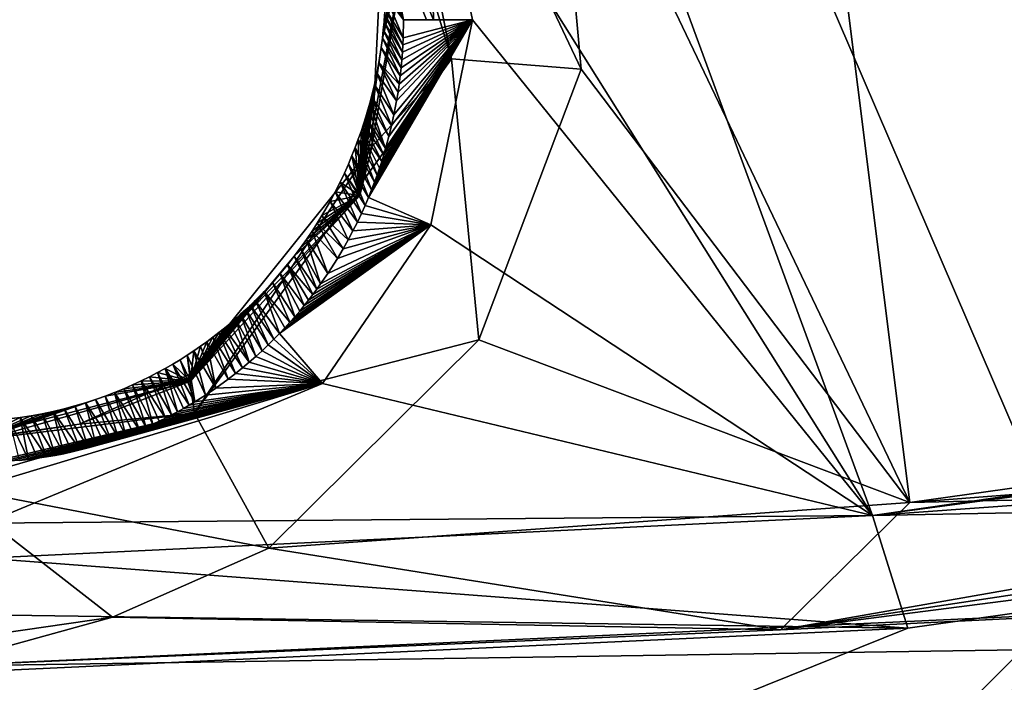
# Model space of a CAD drawing. Header units: millimetres. Extents: x -147 to 294, y -82 to 275.
# Tile 540 of 609: x 237.15 to 241.88, y 255.13 to 258.31. Entities that reach past the tile are written whole.
import ezdxf

# ---------------------------------------------------------------- set-up
doc = ezdxf.new("R2010")
doc.units = ezdxf.units.MM
doc.header["$LTSCALE"] = 67.506716
for name, color, linetype in [('1577', 7, 'CONTINUOUS'), ('1580', 7, 'CONTINUOUS'), ('1581', 7, 'CONTINUOUS'), ('1585', 7, 'CONTINUOUS'), ('1586', 7, 'CONTINUOUS'), ('1587', 7, 'CONTINUOUS'), ('1592', 7, 'CONTINUOUS'), ('1593', 7, 'CONTINUOUS'), ('1655', 7, 'CONTINUOUS'), ('1665', 7, 'CONTINUOUS'), ('2103', 7, 'CONTINUOUS'), ('2104', 7, 'CONTINUOUS'), ('2106', 7, 'CONTINUOUS'), ('2107', 7, 'CONTINUOUS'), ('498', 7, 'CONTINUOUS'), ('871', 7, 'CONTINUOUS')]:
    doc.layers.add(name, color=color, linetype=linetype)

msp = doc.modelspace()

# ---------------------------------------------------------------- linework, layer by layer
at = {"layer": '1577', "linetype": 'CONTINUOUS'}
for points in [[(237.3811, 266.8582, -5.1523), (237.1812, 266.9776, -5.1217), (245.4852, 256.5413, -5.9438), (237.3811, 266.8582, -5.1523)], [(245.4852, 256.5413, -5.9438), (237.1812, 266.9776, -5.1217), (241.2461, 255.9313, -5.4243), (245.4852, 256.5413, -5.9438)], [(241.2461, 255.9313, -5.4243), (237.1812, 266.9776, -5.1217), (239.1133, 259.3221, -5.1774), (241.2461, 255.9313, -5.4243)], [(245.1795, 258.0131, -5.9018), (245.6245, 259.2021, -5.9633), (237.3811, 266.8582, -5.1523), (245.1795, 258.0131, -5.9018)], [(245.1795, 258.0131, -5.9018), (237.3811, 266.8582, -5.1523), (245.2287, 257.2059, -5.9085), (245.1795, 258.0131, -5.9018)], [(245.2287, 257.2059, -5.9085), (237.3811, 266.8582, -5.1523), (245.4852, 256.5413, -5.9438), (245.2287, 257.2059, -5.9085)], [(239.3247, 258.3118, -5.197), (241.2461, 255.9313, -5.4243), (239.1133, 259.3221, -5.1774), (239.3247, 258.3118, -5.197)], [(239.1243, 257.3267, -5.1746), (241.2461, 255.9313, -5.4243), (239.3247, 258.3118, -5.197), (239.1243, 257.3267, -5.1746)], [(238.6046, 256.5663, -5.1197), (241.2461, 255.9313, -5.4243), (239.1243, 257.3267, -5.1746), (238.6046, 256.5663, -5.1197)], [(236.9861, 255.8943, -4.9499), (241.2461, 255.9313, -5.4243), (238.6046, 256.5663, -5.1197), (236.9861, 255.8943, -4.9499)], [(236.9859, 255.727, -4.9512), (241.2461, 255.9313, -5.4243), (236.9861, 255.8943, -4.9499), (236.9859, 255.727, -4.9512)]]:
    msp.add_3dface(points, dxfattribs=at)
at = {"layer": '1580', "linetype": 'CONTINUOUS'}
for points in [[(239.1371, 258.3117, -5.2378), (239.1133, 259.3221, -5.1774), (238.4828, 259.8558, -5.2085), (239.1371, 258.3117, -5.2378)], [(239.1371, 258.3117, -5.2378), (238.4828, 259.8558, -5.2085), (239.1041, 258.3116, -5.2607), (239.1371, 258.3117, -5.2378)], [(239.1041, 258.3116, -5.2607), (238.4828, 259.8558, -5.2085), (238.9936, 258.3112, -5.4584), (239.1041, 258.3116, -5.2607)], [(238.9936, 258.3112, -5.4584), (238.4828, 259.8558, -5.2085), (238.8307, 259.1344, -5.4705), (238.9936, 258.3112, -5.4584)], [(239.3247, 258.3118, -5.197), (239.1133, 259.3221, -5.1774), (239.1371, 258.3117, -5.2378), (239.3247, 258.3118, -5.197)]]:
    msp.add_3dface(points, dxfattribs=at)
at = {"layer": '1581', "linetype": 'CONTINUOUS'}
for points in [[(239.1243, 257.3267, -5.1746), (239.3247, 258.3118, -5.197), (238.8254, 257.4585, -5.4116), (239.1243, 257.3267, -5.1746)], [(238.8254, 257.4585, -5.4116), (239.3247, 258.3118, -5.197), (238.8404, 257.4955, -5.4144), (238.8254, 257.4585, -5.4116)], [(238.8404, 257.4955, -5.4144), (239.3247, 258.3118, -5.197), (238.8542, 257.5312, -5.417), (238.8404, 257.4955, -5.4144)], [(238.8542, 257.5312, -5.417), (239.3247, 258.3118, -5.197), (238.8669, 257.5659, -5.4195), (238.8542, 257.5312, -5.417)], [(238.8669, 257.5659, -5.4195), (239.3247, 258.3118, -5.197), (238.8785, 257.5994, -5.4218), (238.8669, 257.5659, -5.4195)], [(238.8785, 257.5994, -5.4218), (239.3247, 258.3118, -5.197), (238.8891, 257.6317, -5.424), (238.8785, 257.5994, -5.4218)], [(238.8891, 257.6317, -5.424), (239.3247, 258.3118, -5.197), (238.8989, 257.663, -5.4261), (238.8891, 257.6317, -5.424)], [(238.8989, 257.663, -5.4261), (239.3247, 258.3118, -5.197), (238.9079, 257.6932, -5.4281), (238.8989, 257.663, -5.4261)], [(238.9079, 257.6932, -5.4281), (239.3247, 258.3118, -5.197), (238.9236, 257.7506, -5.4317), (238.9079, 257.6932, -5.4281)], [(238.9236, 257.7506, -5.4317), (239.3247, 258.3118, -5.197), (238.9368, 257.8043, -5.4349), (238.9236, 257.7506, -5.4317)], [(238.9368, 257.8043, -5.4349), (239.3247, 258.3118, -5.197), (238.9479, 257.8549, -5.4379), (238.9368, 257.8043, -5.4349)], [(238.9479, 257.8549, -5.4379), (239.3247, 258.3118, -5.197), (238.9607, 257.922, -5.4415), (238.9479, 257.8549, -5.4379)], [(238.9607, 257.922, -5.4415), (239.3247, 258.3118, -5.197), (238.9675, 257.9632, -5.4437), (238.9607, 257.922, -5.4415)], [(238.9675, 257.9632, -5.4437), (239.3247, 258.3118, -5.197), (238.9732, 258.0031, -5.4457), (238.9675, 257.9632, -5.4437)], [(238.9732, 258.0031, -5.4457), (239.3247, 258.3118, -5.197), (238.9782, 258.0422, -5.4475), (238.9732, 258.0031, -5.4457)], [(238.9782, 258.0422, -5.4475), (239.3247, 258.3118, -5.197), (238.9824, 258.0807, -5.4493), (238.9782, 258.0422, -5.4475)], [(238.9824, 258.0807, -5.4493), (239.3247, 258.3118, -5.197), (238.9859, 258.1189, -5.4509), (238.9824, 258.0807, -5.4493)], [(238.9859, 258.1189, -5.4509), (239.3247, 258.3118, -5.197), (238.9887, 258.1563, -5.4525), (238.9859, 258.1189, -5.4509)], [(238.9887, 258.1563, -5.4525), (239.3247, 258.3118, -5.197), (238.9907, 258.1916, -5.4539), (238.9887, 258.1563, -5.4525)], [(238.9907, 258.1916, -5.4539), (239.3247, 258.3118, -5.197), (238.9922, 258.2244, -5.4552), (238.9907, 258.1916, -5.4539)], [(238.9922, 258.2244, -5.4552), (239.3247, 258.3118, -5.197), (238.9936, 258.3112, -5.4584), (238.9922, 258.2244, -5.4552)], [(239.3247, 258.3118, -5.197), (239.1371, 258.3117, -5.2378), (238.9936, 258.3112, -5.4584), (239.3247, 258.3118, -5.197)], [(239.1371, 258.3117, -5.2378), (239.1041, 258.3116, -5.2607), (238.9936, 258.3112, -5.4584), (239.1371, 258.3117, -5.2378)], [(238.7913, 257.3809, -5.4054), (239.1243, 257.3267, -5.1746), (238.8091, 257.4203, -5.4086), (238.7913, 257.3809, -5.4054)], [(238.8091, 257.4203, -5.4086), (239.1243, 257.3267, -5.1746), (238.8254, 257.4585, -5.4116), (238.8091, 257.4203, -5.4086)], [(238.772, 257.3403, -5.402), (239.1243, 257.3267, -5.1746), (238.7913, 257.3809, -5.4054), (238.772, 257.3403, -5.402)], [(238.6046, 256.5663, -5.1197), (239.1243, 257.3267, -5.1746), (238.3982, 256.8051, -5.3451), (238.6046, 256.5663, -5.1197)], [(238.3982, 256.8051, -5.3451), (239.1243, 257.3267, -5.1746), (238.4239, 256.8323, -5.3487), (238.3982, 256.8051, -5.3451)], [(238.4239, 256.8323, -5.3487), (239.1243, 257.3267, -5.1746), (238.4485, 256.8594, -5.3522), (238.4239, 256.8323, -5.3487)], [(238.4485, 256.8594, -5.3522), (239.1243, 257.3267, -5.1746), (238.4722, 256.8863, -5.3556), (238.4485, 256.8594, -5.3522)], [(238.4722, 256.8863, -5.3556), (239.1243, 257.3267, -5.1746), (238.4951, 256.9131, -5.3588), (238.4722, 256.8863, -5.3556)], [(238.4951, 256.9131, -5.3588), (239.1243, 257.3267, -5.1746), (238.517, 256.9398, -5.362), (238.4951, 256.9131, -5.3588)], [(238.517, 256.9398, -5.362), (239.1243, 257.3267, -5.1746), (238.5379, 256.9661, -5.3651), (238.517, 256.9398, -5.362)], [(238.5379, 256.9661, -5.3651), (239.1243, 257.3267, -5.1746), (238.558, 256.9922, -5.368), (238.5379, 256.9661, -5.3651)], [(238.558, 256.9922, -5.368), (239.1243, 257.3267, -5.1746), (238.5773, 257.0181, -5.3709), (238.558, 256.9922, -5.368)], [(238.5773, 257.0181, -5.3709), (239.1243, 257.3267, -5.1746), (238.5958, 257.0437, -5.3737), (238.5773, 257.0181, -5.3709)], [(238.5958, 257.0437, -5.3737), (239.1243, 257.3267, -5.1746), (238.6305, 257.0943, -5.379), (238.5958, 257.0437, -5.3737)], [(238.6305, 257.0943, -5.379), (239.1243, 257.3267, -5.1746), (238.6762, 257.1658, -5.3862), (238.6305, 257.0943, -5.379)], [(238.6762, 257.1658, -5.3862), (239.1243, 257.3267, -5.1746), (238.7032, 257.2112, -5.3905), (238.6762, 257.1658, -5.3862)], [(238.7032, 257.2112, -5.3905), (239.1243, 257.3267, -5.1746), (238.7281, 257.2555, -5.3946), (238.7032, 257.2112, -5.3905)], [(238.7281, 257.2555, -5.3946), (239.1243, 257.3267, -5.1746), (238.7509, 257.2985, -5.3984), (238.7281, 257.2555, -5.3946)], [(238.7509, 257.2985, -5.3984), (239.1243, 257.3267, -5.1746), (238.772, 257.3403, -5.402), (238.7509, 257.2985, -5.3984)], [(238.3435, 256.7504, -5.3376), (238.6046, 256.5663, -5.1197), (238.3714, 256.7777, -5.3414), (238.3435, 256.7504, -5.3376)], [(238.3714, 256.7777, -5.3414), (238.6046, 256.5663, -5.1197), (238.3982, 256.8051, -5.3451), (238.3714, 256.7777, -5.3414)], [(238.2845, 256.6957, -5.3297), (238.6046, 256.5663, -5.1197), (238.3146, 256.723, -5.3337), (238.2845, 256.6957, -5.3297)], [(238.3146, 256.723, -5.3337), (238.6046, 256.5663, -5.1197), (238.3435, 256.7504, -5.3376), (238.3146, 256.723, -5.3337)], [(238.2206, 256.641, -5.3212), (238.6046, 256.5663, -5.1197), (238.2531, 256.6683, -5.3255), (238.2206, 256.641, -5.3212)], [(238.2531, 256.6683, -5.3255), (238.6046, 256.5663, -5.1197), (238.2845, 256.6957, -5.3297), (238.2531, 256.6683, -5.3255)], [(238.1868, 256.6139, -5.3168), (238.6046, 256.5663, -5.1197), (238.2206, 256.641, -5.3212), (238.1868, 256.6139, -5.3168)], [(238.0917, 256.5434, -5.3046), (238.6046, 256.5663, -5.1197), (238.1518, 256.587, -5.3123), (238.0917, 256.5434, -5.3046)], [(238.1518, 256.587, -5.3123), (238.6046, 256.5663, -5.1197), (238.1868, 256.6139, -5.3168), (238.1518, 256.587, -5.3123)], [(236.9861, 255.8943, -4.9499), (238.6046, 256.5663, -5.1197), (236.9819, 256.0777, -5.0106), (236.9861, 255.8943, -4.9499)], [(236.9819, 256.0777, -5.0106), (238.6046, 256.5663, -5.1197), (237.0113, 256.188, -5.1797), (236.9819, 256.0777, -5.0106)], [(237.0113, 256.188, -5.1797), (238.6046, 256.5663, -5.1197), (237.0577, 256.1897, -5.1846), (237.0113, 256.188, -5.1797)], [(237.0577, 256.1897, -5.1846), (238.6046, 256.5663, -5.1197), (237.1034, 256.1925, -5.1895), (237.0577, 256.1897, -5.1846)], [(237.1034, 256.1925, -5.1895), (238.6046, 256.5663, -5.1197), (237.1484, 256.1962, -5.1944), (237.1034, 256.1925, -5.1895)], [(237.1484, 256.1962, -5.1944), (238.6046, 256.5663, -5.1197), (237.1926, 256.201, -5.1992), (237.1484, 256.1962, -5.1944)], [(237.1926, 256.201, -5.1992), (238.6046, 256.5663, -5.1197), (237.2361, 256.2066, -5.2039), (237.1926, 256.201, -5.1992)], [(237.2361, 256.2066, -5.2039), (238.6046, 256.5663, -5.1197), (237.2787, 256.2131, -5.2086), (237.2361, 256.2066, -5.2039)], [(237.2787, 256.2131, -5.2086), (238.6046, 256.5663, -5.1197), (237.3205, 256.2204, -5.2132), (237.2787, 256.2131, -5.2086)], [(237.3205, 256.2204, -5.2132), (238.6046, 256.5663, -5.1197), (237.3615, 256.2284, -5.2178), (237.3205, 256.2204, -5.2132)], [(237.3615, 256.2284, -5.2178), (238.6046, 256.5663, -5.1197), (237.4016, 256.2372, -5.2223), (237.3615, 256.2284, -5.2178)], [(237.4016, 256.2372, -5.2223), (238.6046, 256.5663, -5.1197), (237.4408, 256.2466, -5.2267), (237.4016, 256.2372, -5.2223)], [(237.4408, 256.2466, -5.2267), (238.6046, 256.5663, -5.1197), (237.4793, 256.2567, -5.2311), (237.4408, 256.2466, -5.2267)], [(237.4793, 256.2567, -5.2311), (238.6046, 256.5663, -5.1197), (237.5169, 256.2674, -5.2354), (237.4793, 256.2567, -5.2311)], [(237.5169, 256.2674, -5.2354), (238.6046, 256.5663, -5.1197), (237.5538, 256.2787, -5.2396), (237.5169, 256.2674, -5.2354)], [(237.5538, 256.2787, -5.2396), (238.6046, 256.5663, -5.1197), (237.5898, 256.2904, -5.2438), (237.5538, 256.2787, -5.2396)], [(237.5898, 256.2904, -5.2438), (238.6046, 256.5663, -5.1197), (237.625, 256.3027, -5.2478), (237.5898, 256.2904, -5.2438)], [(237.625, 256.3027, -5.2478), (238.6046, 256.5663, -5.1197), (237.6594, 256.3154, -5.2519), (237.625, 256.3027, -5.2478)], [(237.6594, 256.3154, -5.2519), (238.6046, 256.5663, -5.1197), (237.6931, 256.3285, -5.2558), (237.6594, 256.3154, -5.2519)], [(237.6931, 256.3285, -5.2558), (238.6046, 256.5663, -5.1197), (237.726, 256.3421, -5.2597), (237.6931, 256.3285, -5.2558)], [(237.726, 256.3421, -5.2597), (238.6046, 256.5663, -5.1197), (237.7582, 256.356, -5.2635), (237.726, 256.3421, -5.2597)], [(237.7582, 256.356, -5.2635), (238.6046, 256.5663, -5.1197), (237.7897, 256.3702, -5.2673), (237.7582, 256.356, -5.2635)], [(237.7897, 256.3702, -5.2673), (238.6046, 256.5663, -5.1197), (237.8205, 256.3848, -5.271), (237.7897, 256.3702, -5.2673)], [(237.8205, 256.3848, -5.271), (238.6046, 256.5663, -5.1197), (237.8505, 256.3997, -5.2746), (237.8205, 256.3848, -5.271)], [(237.8505, 256.3997, -5.2746), (238.6046, 256.5663, -5.1197), (237.8798, 256.4148, -5.2782), (237.8505, 256.3997, -5.2746)], [(237.8798, 256.4148, -5.2782), (238.6046, 256.5663, -5.1197), (237.9085, 256.4301, -5.2817), (237.8798, 256.4148, -5.2782)], [(237.9085, 256.4301, -5.2817), (238.6046, 256.5663, -5.1197), (237.9365, 256.4457, -5.2851), (237.9085, 256.4301, -5.2817)], [(237.9365, 256.4457, -5.2851), (238.6046, 256.5663, -5.1197), (237.9639, 256.4616, -5.2885), (237.9365, 256.4457, -5.2851)], [(237.9639, 256.4616, -5.2885), (238.6046, 256.5663, -5.1197), (237.9907, 256.4776, -5.2918), (237.9639, 256.4616, -5.2885)], [(237.9907, 256.4776, -5.2918), (238.6046, 256.5663, -5.1197), (238.0423, 256.5102, -5.2983), (237.9907, 256.4776, -5.2918)], [(238.0423, 256.5102, -5.2983), (238.6046, 256.5663, -5.1197), (238.0917, 256.5434, -5.3046), (238.0423, 256.5102, -5.2983)]]:
    msp.add_3dface(points, dxfattribs=at)
at = {"layer": '1585', "linetype": 'CONTINUOUS'}
msp.add_3dface([(238.9936, 258.3112, -5.4584), (238.8307, 259.1344, -5.4705), (238.9073, 258.4776, -6.157), (238.9936, 258.3112, -5.4584)], dxfattribs=at)
at = {"layer": '1586', "linetype": 'CONTINUOUS'}
for points in [[(238.9067, 258.4276, -6.1568), (238.9936, 258.3112, -5.4584), (238.9073, 258.4776, -6.157), (238.9067, 258.4276, -6.1568)], [(238.9045, 258.3694, -6.1564), (238.9922, 258.2244, -5.4552), (238.9067, 258.4276, -6.1568), (238.9045, 258.3694, -6.1564)], [(238.9922, 258.2244, -5.4552), (238.9936, 258.3112, -5.4584), (238.9067, 258.4276, -6.1568), (238.9922, 258.2244, -5.4552)], [(238.9027, 258.3368, -6.1562), (238.9907, 258.1916, -5.4539), (238.9045, 258.3694, -6.1564), (238.9027, 258.3368, -6.1562)], [(238.9907, 258.1916, -5.4539), (238.9922, 258.2244, -5.4552), (238.9045, 258.3694, -6.1564), (238.9907, 258.1916, -5.4539)], [(238.9001, 258.3016, -6.1558), (238.9887, 258.1563, -5.4525), (238.9027, 258.3368, -6.1562), (238.9001, 258.3016, -6.1558)], [(238.9887, 258.1563, -5.4525), (238.9907, 258.1916, -5.4539), (238.9027, 258.3368, -6.1562), (238.9887, 258.1563, -5.4525)], [(238.8967, 258.2636, -6.1553), (238.9859, 258.1189, -5.4509), (238.9001, 258.3016, -6.1558), (238.8967, 258.2636, -6.1553)], [(238.9859, 258.1189, -5.4509), (238.9887, 258.1563, -5.4525), (238.9001, 258.3016, -6.1558), (238.9859, 258.1189, -5.4509)], [(238.8922, 258.2226, -6.1548), (238.9824, 258.0807, -5.4493), (238.8967, 258.2636, -6.1553), (238.8922, 258.2226, -6.1548)], [(238.9824, 258.0807, -5.4493), (238.9859, 258.1189, -5.4509), (238.8967, 258.2636, -6.1553), (238.9824, 258.0807, -5.4493)], [(238.8754, 258.1065, -6.1527), (238.9732, 258.0031, -5.4457), (238.8866, 258.1784, -6.1541), (238.8754, 258.1065, -6.1527)], [(238.8866, 258.1784, -6.1541), (238.9782, 258.0422, -5.4475), (238.8922, 258.2226, -6.1548), (238.8866, 258.1784, -6.1541)], [(238.9732, 258.0031, -5.4457), (238.9782, 258.0422, -5.4475), (238.8866, 258.1784, -6.1541), (238.9732, 258.0031, -5.4457)], [(238.9782, 258.0422, -5.4475), (238.9824, 258.0807, -5.4493), (238.8922, 258.2226, -6.1548), (238.9782, 258.0422, -5.4475)], [(238.8659, 258.0556, -6.1516), (238.9607, 257.922, -5.4415), (238.8754, 258.1065, -6.1527), (238.8659, 258.0556, -6.1516)], [(238.9607, 257.922, -5.4415), (238.9675, 257.9632, -5.4437), (238.8754, 258.1065, -6.1527), (238.9607, 257.922, -5.4415)], [(238.9675, 257.9632, -5.4437), (238.9732, 258.0031, -5.4457), (238.8754, 258.1065, -6.1527), (238.9675, 257.9632, -5.4437)], [(238.8543, 258.0008, -6.1503), (238.9479, 257.8549, -5.4379), (238.8659, 258.0556, -6.1516), (238.8543, 258.0008, -6.1503)], [(238.9479, 257.8549, -5.4379), (238.9607, 257.922, -5.4415), (238.8659, 258.0556, -6.1516), (238.9479, 257.8549, -5.4379)], [(238.8401, 257.9419, -6.1487), (238.9368, 257.8043, -5.4349), (238.8543, 258.0008, -6.1503), (238.8401, 257.9419, -6.1487)], [(238.9368, 257.8043, -5.4349), (238.9479, 257.8549, -5.4379), (238.8543, 258.0008, -6.1503), (238.9368, 257.8043, -5.4349)], [(238.8319, 257.9108, -6.1478), (238.9236, 257.7506, -5.4317), (238.8401, 257.9419, -6.1487), (238.8319, 257.9108, -6.1478)], [(238.9236, 257.7506, -5.4317), (238.9368, 257.8043, -5.4349), (238.8401, 257.9419, -6.1487), (238.9236, 257.7506, -5.4317)], [(238.8228, 257.8786, -6.1468), (238.9079, 257.6932, -5.4281), (238.8319, 257.9108, -6.1478), (238.8228, 257.8786, -6.1468)], [(238.9079, 257.6932, -5.4281), (238.9236, 257.7506, -5.4317), (238.8319, 257.9108, -6.1478), (238.9079, 257.6932, -5.4281)], [(238.8128, 257.8452, -6.1456), (238.9079, 257.6932, -5.4281), (238.8228, 257.8786, -6.1468), (238.8128, 257.8452, -6.1456)], [(238.7899, 257.7747, -6.1431), (238.8891, 257.6317, -5.424), (238.8019, 257.8106, -6.1444), (238.7899, 257.7747, -6.1431)], [(238.8019, 257.8106, -6.1444), (238.8989, 257.663, -5.4261), (238.8128, 257.8452, -6.1456), (238.8019, 257.8106, -6.1444)], [(238.8891, 257.6317, -5.424), (238.8989, 257.663, -5.4261), (238.8019, 257.8106, -6.1444), (238.8891, 257.6317, -5.424)], [(238.8989, 257.663, -5.4261), (238.9079, 257.6932, -5.4281), (238.8128, 257.8452, -6.1456), (238.8989, 257.663, -5.4261)], [(238.7767, 257.7376, -6.1416), (238.8669, 257.5659, -5.4195), (238.7899, 257.7747, -6.1431), (238.7767, 257.7376, -6.1416)], [(238.8669, 257.5659, -5.4195), (238.8785, 257.5994, -5.4218), (238.7899, 257.7747, -6.1431), (238.8669, 257.5659, -5.4195)], [(238.8785, 257.5994, -5.4218), (238.8891, 257.6317, -5.424), (238.7899, 257.7747, -6.1431), (238.8785, 257.5994, -5.4218)], [(238.7622, 257.6991, -6.14), (238.8542, 257.5312, -5.417), (238.7767, 257.7376, -6.1416), (238.7622, 257.6991, -6.14)], [(238.8542, 257.5312, -5.417), (238.8669, 257.5659, -5.4195), (238.7767, 257.7376, -6.1416), (238.8542, 257.5312, -5.417)], [(238.7289, 257.6181, -6.1364), (238.8254, 257.4585, -5.4116), (238.7463, 257.6593, -6.1383), (238.7289, 257.6181, -6.1364)], [(238.7463, 257.6593, -6.1383), (238.8404, 257.4955, -5.4144), (238.7622, 257.6991, -6.14), (238.7463, 257.6593, -6.1383)], [(238.8254, 257.4585, -5.4116), (238.8404, 257.4955, -5.4144), (238.7463, 257.6593, -6.1383), (238.8254, 257.4585, -5.4116)], [(238.8404, 257.4955, -5.4144), (238.8542, 257.5312, -5.417), (238.7622, 257.6991, -6.14), (238.8404, 257.4955, -5.4144)], [(238.7099, 257.5755, -6.1343), (238.8091, 257.4203, -5.4086), (238.7289, 257.6181, -6.1364), (238.7099, 257.5755, -6.1343)], [(238.8091, 257.4203, -5.4086), (238.8254, 257.4585, -5.4116), (238.7289, 257.6181, -6.1364), (238.8091, 257.4203, -5.4086)], [(238.6889, 257.5315, -6.1321), (238.7913, 257.3809, -5.4054), (238.7099, 257.5755, -6.1343), (238.6889, 257.5315, -6.1321)], [(238.7913, 257.3809, -5.4054), (238.8091, 257.4203, -5.4086), (238.7099, 257.5755, -6.1343), (238.7913, 257.3809, -5.4054)], [(238.666, 257.486, -6.1296), (238.772, 257.3403, -5.402), (238.6889, 257.5315, -6.1321), (238.666, 257.486, -6.1296)], [(238.772, 257.3403, -5.402), (238.7913, 257.3809, -5.4054), (238.6889, 257.5315, -6.1321), (238.772, 257.3403, -5.402)], [(238.6408, 257.4391, -6.1269), (238.7509, 257.2985, -5.3984), (238.666, 257.486, -6.1296), (238.6408, 257.4391, -6.1269)], [(238.7509, 257.2985, -5.3984), (238.772, 257.3403, -5.402), (238.666, 257.486, -6.1296), (238.7509, 257.2985, -5.3984)], [(238.6022, 257.3722, -6.1227), (238.7281, 257.2555, -5.3946), (238.6408, 257.4391, -6.1269), (238.6022, 257.3722, -6.1227)], [(238.7281, 257.2555, -5.3946), (238.7509, 257.2985, -5.3984), (238.6408, 257.4391, -6.1269), (238.7281, 257.2555, -5.3946)], [(238.5543, 257.2961, -6.1176), (238.6762, 257.1658, -5.3862), (238.5791, 257.3346, -6.1203), (238.5543, 257.2961, -6.1176)], [(238.5791, 257.3346, -6.1203), (238.7032, 257.2112, -5.3905), (238.6022, 257.3722, -6.1227), (238.5791, 257.3346, -6.1203)], [(238.6762, 257.1658, -5.3862), (238.7032, 257.2112, -5.3905), (238.5791, 257.3346, -6.1203), (238.6762, 257.1658, -5.3862)], [(238.7032, 257.2112, -5.3905), (238.7281, 257.2555, -5.3946), (238.6022, 257.3722, -6.1227), (238.7032, 257.2112, -5.3905)], [(238.5277, 257.2569, -6.1148), (238.6305, 257.0943, -5.379), (238.5543, 257.2961, -6.1176), (238.5277, 257.2569, -6.1148)], [(238.6305, 257.0943, -5.379), (238.6762, 257.1658, -5.3862), (238.5543, 257.2961, -6.1176), (238.6305, 257.0943, -5.379)], [(238.4993, 257.217, -6.1117), (238.5958, 257.0437, -5.3737), (238.5277, 257.2569, -6.1148), (238.4993, 257.217, -6.1117)], [(238.5958, 257.0437, -5.3737), (238.6305, 257.0943, -5.379), (238.5277, 257.2569, -6.1148), (238.5958, 257.0437, -5.3737)], [(238.469, 257.1764, -6.1085), (238.5773, 257.0181, -5.3709), (238.4993, 257.217, -6.1117), (238.469, 257.1764, -6.1085)], [(238.5773, 257.0181, -5.3709), (238.5958, 257.0437, -5.3737), (238.4993, 257.217, -6.1117), (238.5773, 257.0181, -5.3709)], [(238.4364, 257.1351, -6.105), (238.558, 256.9922, -5.368), (238.469, 257.1764, -6.1085), (238.4364, 257.1351, -6.105)], [(238.558, 256.9922, -5.368), (238.5773, 257.0181, -5.3709), (238.469, 257.1764, -6.1085), (238.558, 256.9922, -5.368)], [(238.3641, 257.0504, -6.0973), (238.4722, 256.8863, -5.3556), (238.4015, 257.0931, -6.1013), (238.3641, 257.0504, -6.0973)], [(238.4015, 257.0931, -6.1013), (238.517, 256.9398, -5.362), (238.4364, 257.1351, -6.105), (238.4015, 257.0931, -6.1013)], [(238.4722, 256.8863, -5.3556), (238.4951, 256.9131, -5.3588), (238.4015, 257.0931, -6.1013), (238.4722, 256.8863, -5.3556)], [(238.4951, 256.9131, -5.3588), (238.517, 256.9398, -5.362), (238.4015, 257.0931, -6.1013), (238.4951, 256.9131, -5.3588)], [(238.517, 256.9398, -5.362), (238.5379, 256.9661, -5.3651), (238.4364, 257.1351, -6.105), (238.517, 256.9398, -5.362)], [(238.5379, 256.9661, -5.3651), (238.558, 256.9922, -5.368), (238.4364, 257.1351, -6.105), (238.5379, 256.9661, -5.3651)], [(238.3242, 257.0074, -6.0931), (238.4485, 256.8594, -5.3522), (238.3641, 257.0504, -6.0973), (238.3242, 257.0074, -6.0931)], [(238.4485, 256.8594, -5.3522), (238.4722, 256.8863, -5.3556), (238.3641, 257.0504, -6.0973), (238.4485, 256.8594, -5.3522)], [(238.2814, 256.9639, -6.0886), (238.3982, 256.8051, -5.3451), (238.3242, 257.0074, -6.0931), (238.2814, 256.9639, -6.0886)], [(238.3982, 256.8051, -5.3451), (238.4239, 256.8323, -5.3487), (238.3242, 257.0074, -6.0931), (238.3982, 256.8051, -5.3451)], [(238.4239, 256.8323, -5.3487), (238.4485, 256.8594, -5.3522), (238.3242, 257.0074, -6.0931), (238.4239, 256.8323, -5.3487)], [(238.2588, 256.9419, -6.0862), (238.3714, 256.7777, -5.3414), (238.2814, 256.9639, -6.0886), (238.2588, 256.9419, -6.0862)], [(238.3714, 256.7777, -5.3414), (238.3982, 256.8051, -5.3451), (238.2814, 256.9639, -6.0886), (238.3714, 256.7777, -5.3414)], [(238.2115, 256.898, -6.0812), (238.3146, 256.723, -5.3337), (238.2356, 256.92, -6.0837), (238.2115, 256.898, -6.0812)], [(238.2356, 256.92, -6.0837), (238.3435, 256.7504, -5.3376), (238.2588, 256.9419, -6.0862), (238.2356, 256.92, -6.0837)], [(238.3146, 256.723, -5.3337), (238.3435, 256.7504, -5.3376), (238.2356, 256.92, -6.0837), (238.3146, 256.723, -5.3337)], [(238.3435, 256.7504, -5.3376), (238.3714, 256.7777, -5.3414), (238.2588, 256.9419, -6.0862), (238.3435, 256.7504, -5.3376)], [(238.1342, 256.8319, -6.073), (238.2531, 256.6683, -5.3255), (238.1609, 256.854, -6.0758), (238.1342, 256.8319, -6.073)], [(238.1609, 256.854, -6.0758), (238.2531, 256.6683, -5.3255), (238.1867, 256.876, -6.0785), (238.1609, 256.854, -6.0758)], [(238.1867, 256.876, -6.0785), (238.2845, 256.6957, -5.3297), (238.2115, 256.898, -6.0812), (238.1867, 256.876, -6.0785)], [(238.2531, 256.6683, -5.3255), (238.2845, 256.6957, -5.3297), (238.1867, 256.876, -6.0785), (238.2531, 256.6683, -5.3255)], [(238.2845, 256.6957, -5.3297), (238.3146, 256.723, -5.3337), (238.2115, 256.898, -6.0812), (238.2845, 256.6957, -5.3297)], [(238.078, 256.7878, -6.0671), (238.1868, 256.6139, -5.3168), (238.1065, 256.8098, -6.0701), (238.078, 256.7878, -6.0671)], [(238.1065, 256.8098, -6.0701), (238.2206, 256.641, -5.3212), (238.1342, 256.8319, -6.073), (238.1065, 256.8098, -6.0701)], [(238.1868, 256.6139, -5.3168), (238.2206, 256.641, -5.3212), (238.1065, 256.8098, -6.0701), (238.1868, 256.6139, -5.3168)], [(238.2206, 256.641, -5.3212), (238.2531, 256.6683, -5.3255), (238.1342, 256.8319, -6.073), (238.2206, 256.641, -5.3212)], [(238.0181, 256.7441, -6.0607), (238.0917, 256.5434, -5.3046), (238.0485, 256.7659, -6.0639), (238.0181, 256.7441, -6.0607)], [(238.0485, 256.7659, -6.0639), (238.1518, 256.587, -5.3123), (238.078, 256.7878, -6.0671), (238.0485, 256.7659, -6.0639)], [(238.0917, 256.5434, -5.3046), (238.1518, 256.587, -5.3123), (238.0485, 256.7659, -6.0639), (238.0917, 256.5434, -5.3046)], [(238.1518, 256.587, -5.3123), (238.1868, 256.6139, -5.3168), (238.078, 256.7878, -6.0671), (238.1518, 256.587, -5.3123)], [(237.954, 256.701, -6.054), (238.0423, 256.5102, -5.2983), (237.9866, 256.7225, -6.0574), (237.954, 256.701, -6.054)], [(237.9866, 256.7225, -6.0574), (238.0917, 256.5434, -5.3046), (238.0181, 256.7441, -6.0607), (237.9866, 256.7225, -6.0574)], [(238.0423, 256.5102, -5.2983), (238.0917, 256.5434, -5.3046), (237.9866, 256.7225, -6.0574), (238.0423, 256.5102, -5.2983)], [(237.8854, 256.6587, -6.0467), (237.9907, 256.4776, -5.2918), (237.9202, 256.6797, -6.0504), (237.8854, 256.6587, -6.0467)], [(237.9202, 256.6797, -6.0504), (237.9907, 256.4776, -5.2918), (237.954, 256.701, -6.054), (237.9202, 256.6797, -6.0504)], [(237.9907, 256.4776, -5.2918), (238.0423, 256.5102, -5.2983), (237.954, 256.701, -6.054), (237.9907, 256.4776, -5.2918)], [(237.7735, 256.5975, -6.0349), (237.8798, 256.4148, -5.2782), (237.812, 256.6176, -6.039), (237.7735, 256.5975, -6.0349)], [(237.812, 256.6176, -6.039), (237.9085, 256.4301, -5.2817), (237.8493, 256.638, -6.0429), (237.812, 256.6176, -6.039)], [(237.8798, 256.4148, -5.2782), (237.9085, 256.4301, -5.2817), (237.812, 256.6176, -6.039), (237.8798, 256.4148, -5.2782)], [(237.8493, 256.638, -6.0429), (237.9639, 256.4616, -5.2885), (237.8854, 256.6587, -6.0467), (237.8493, 256.638, -6.0429)], [(237.9085, 256.4301, -5.2817), (237.9365, 256.4457, -5.2851), (237.8493, 256.638, -6.0429), (237.9085, 256.4301, -5.2817)], [(237.9365, 256.4457, -5.2851), (237.9639, 256.4616, -5.2885), (237.8493, 256.638, -6.0429), (237.9365, 256.4457, -5.2851)], [(237.9639, 256.4616, -5.2885), (237.9907, 256.4776, -5.2918), (237.8854, 256.6587, -6.0467), (237.9639, 256.4616, -5.2885)], [(237.6922, 256.5587, -6.0264), (237.7897, 256.3702, -5.2673), (237.7335, 256.5779, -6.0307), (237.6922, 256.5587, -6.0264)], [(237.7335, 256.5779, -6.0307), (237.8505, 256.3997, -5.2746), (237.7735, 256.5975, -6.0349), (237.7335, 256.5779, -6.0307)], [(237.7897, 256.3702, -5.2673), (237.8205, 256.3848, -5.271), (237.7335, 256.5779, -6.0307), (237.7897, 256.3702, -5.2673)], [(237.8205, 256.3848, -5.271), (237.8505, 256.3997, -5.2746), (237.7335, 256.5779, -6.0307), (237.8205, 256.3848, -5.271)], [(237.8505, 256.3997, -5.2746), (237.8798, 256.4148, -5.2782), (237.7735, 256.5975, -6.0349), (237.8505, 256.3997, -5.2746)], [(237.5602, 256.5047, -6.0125), (237.6594, 256.3154, -5.2519), (237.6055, 256.522, -6.0172), (237.5602, 256.5047, -6.0125)], [(237.6055, 256.522, -6.0172), (237.726, 256.3421, -5.2597), (237.6496, 256.54, -6.0219), (237.6055, 256.522, -6.0172)], [(237.6594, 256.3154, -5.2519), (237.6931, 256.3285, -5.2558), (237.6055, 256.522, -6.0172), (237.6594, 256.3154, -5.2519)], [(237.6931, 256.3285, -5.2558), (237.726, 256.3421, -5.2597), (237.6055, 256.522, -6.0172), (237.6931, 256.3285, -5.2558)], [(237.6496, 256.54, -6.0219), (237.7582, 256.356, -5.2635), (237.6922, 256.5587, -6.0264), (237.6496, 256.54, -6.0219)], [(237.726, 256.3421, -5.2597), (237.7582, 256.356, -5.2635), (237.6496, 256.54, -6.0219), (237.726, 256.3421, -5.2597)], [(237.7582, 256.356, -5.2635), (237.7897, 256.3702, -5.2673), (237.6922, 256.5587, -6.0264), (237.7582, 256.356, -5.2635)], [(237.4655, 256.4726, -6.0025), (237.5898, 256.2904, -5.2438), (237.5136, 256.4882, -6.0076), (237.4655, 256.4726, -6.0025)], [(237.5136, 256.4882, -6.0076), (237.625, 256.3027, -5.2478), (237.5602, 256.5047, -6.0125), (237.5136, 256.4882, -6.0076)], [(237.5898, 256.2904, -5.2438), (237.625, 256.3027, -5.2478), (237.5136, 256.4882, -6.0076), (237.5898, 256.2904, -5.2438)], [(237.625, 256.3027, -5.2478), (237.6594, 256.3154, -5.2519), (237.5602, 256.5047, -6.0125), (237.625, 256.3027, -5.2478)], [(237.2585, 256.4203, -5.9807), (237.3615, 256.2284, -5.2178), (237.3117, 256.4315, -5.9863), (237.2585, 256.4203, -5.9807)], [(237.3117, 256.4315, -5.9863), (237.4408, 256.2466, -5.2267), (237.3642, 256.444, -5.9918), (237.3117, 256.4315, -5.9863)], [(237.3615, 256.2284, -5.2178), (237.4016, 256.2372, -5.2223), (237.3117, 256.4315, -5.9863), (237.3615, 256.2284, -5.2178)], [(237.4016, 256.2372, -5.2223), (237.4408, 256.2466, -5.2267), (237.3117, 256.4315, -5.9863), (237.4016, 256.2372, -5.2223)], [(237.3642, 256.444, -5.9918), (237.4793, 256.2567, -5.2311), (237.4156, 256.4578, -5.9972), (237.3642, 256.444, -5.9918)], [(237.4408, 256.2466, -5.2267), (237.4793, 256.2567, -5.2311), (237.3642, 256.444, -5.9918), (237.4408, 256.2466, -5.2267)], [(237.4156, 256.4578, -5.9972), (237.5169, 256.2674, -5.2354), (237.4655, 256.4726, -6.0025), (237.4156, 256.4578, -5.9972)], [(237.4793, 256.2567, -5.2311), (237.5169, 256.2674, -5.2354), (237.4156, 256.4578, -5.9972), (237.4793, 256.2567, -5.2311)], [(237.5169, 256.2674, -5.2354), (237.5538, 256.2787, -5.2396), (237.4655, 256.4726, -6.0025), (237.5169, 256.2674, -5.2354)], [(237.5538, 256.2787, -5.2396), (237.5898, 256.2904, -5.2438), (237.4655, 256.4726, -6.0025), (237.5538, 256.2787, -5.2396)], [(237.0984, 256.3959, -5.9639), (237.1926, 256.201, -5.1992), (237.152, 256.4025, -5.9695), (237.0984, 256.3959, -5.9639)], [(237.1484, 256.1962, -5.1944), (237.1926, 256.201, -5.1992), (237.0984, 256.3959, -5.9639), (237.1484, 256.1962, -5.1944)], [(237.152, 256.4025, -5.9695), (237.2787, 256.2131, -5.2086), (237.2053, 256.4107, -5.9751), (237.152, 256.4025, -5.9695)], [(237.1926, 256.201, -5.1992), (237.2361, 256.2066, -5.2039), (237.152, 256.4025, -5.9695), (237.1926, 256.201, -5.1992)], [(237.2361, 256.2066, -5.2039), (237.2787, 256.2131, -5.2086), (237.152, 256.4025, -5.9695), (237.2361, 256.2066, -5.2039)], [(237.2053, 256.4107, -5.9751), (237.3205, 256.2204, -5.2132), (237.2585, 256.4203, -5.9807), (237.2053, 256.4107, -5.9751)], [(237.2787, 256.2131, -5.2086), (237.3205, 256.2204, -5.2132), (237.2053, 256.4107, -5.9751), (237.2787, 256.2131, -5.2086)], [(237.3205, 256.2204, -5.2132), (237.3615, 256.2284, -5.2178), (237.2585, 256.4203, -5.9807), (237.3205, 256.2204, -5.2132)]]:
    msp.add_3dface(points, dxfattribs=at)
at = {"layer": '1587', "linetype": 'CONTINUOUS'}
for points in [[(238.7836, 257.4683, -6.1426), (238.8922, 258.2226, -6.1548), (239.0098, 258.686, -6.1691), (238.7836, 257.4683, -6.1426)], [(238.8922, 258.2226, -6.1548), (238.8967, 258.2636, -6.1553), (239.0098, 258.686, -6.1691), (238.8922, 258.2226, -6.1548)], [(238.8967, 258.2636, -6.1553), (238.9001, 258.3016, -6.1558), (239.0098, 258.686, -6.1691), (238.8967, 258.2636, -6.1553)], [(238.9001, 258.3016, -6.1558), (238.9027, 258.3368, -6.1562), (239.0098, 258.686, -6.1691), (238.9001, 258.3016, -6.1558)], [(238.8866, 258.1784, -6.1541), (238.8922, 258.2226, -6.1548), (238.7836, 257.4683, -6.1426), (238.8866, 258.1784, -6.1541)], [(238.8754, 258.1065, -6.1527), (238.8866, 258.1784, -6.1541), (238.7836, 257.4683, -6.1426), (238.8754, 258.1065, -6.1527)], [(238.8659, 258.0556, -6.1516), (238.8754, 258.1065, -6.1527), (238.7836, 257.4683, -6.1426), (238.8659, 258.0556, -6.1516)], [(238.8543, 258.0008, -6.1503), (238.8659, 258.0556, -6.1516), (238.7836, 257.4683, -6.1426), (238.8543, 258.0008, -6.1503)], [(238.8401, 257.9419, -6.1487), (238.8543, 258.0008, -6.1503), (238.7836, 257.4683, -6.1426), (238.8401, 257.9419, -6.1487)], [(238.8319, 257.9108, -6.1478), (238.8401, 257.9419, -6.1487), (238.7836, 257.4683, -6.1426), (238.8319, 257.9108, -6.1478)], [(238.8228, 257.8786, -6.1468), (238.8319, 257.9108, -6.1478), (238.7836, 257.4683, -6.1426), (238.8228, 257.8786, -6.1468)], [(238.8128, 257.8452, -6.1456), (238.8228, 257.8786, -6.1468), (238.7836, 257.4683, -6.1426), (238.8128, 257.8452, -6.1456)], [(238.8019, 257.8106, -6.1444), (238.8128, 257.8452, -6.1456), (238.7836, 257.4683, -6.1426), (238.8019, 257.8106, -6.1444)], [(238.7899, 257.7747, -6.1431), (238.8019, 257.8106, -6.1444), (238.7836, 257.4683, -6.1426), (238.7899, 257.7747, -6.1431)], [(238.7767, 257.7376, -6.1416), (238.7899, 257.7747, -6.1431), (238.7836, 257.4683, -6.1426), (238.7767, 257.7376, -6.1416)], [(238.7622, 257.6991, -6.14), (238.7767, 257.7376, -6.1416), (238.7836, 257.4683, -6.1426), (238.7622, 257.6991, -6.14)], [(238.7289, 257.6181, -6.1364), (238.7463, 257.6593, -6.1383), (238.7836, 257.4683, -6.1426), (238.7289, 257.6181, -6.1364)], [(238.7463, 257.6593, -6.1383), (238.7622, 257.6991, -6.14), (238.7836, 257.4683, -6.1426), (238.7463, 257.6593, -6.1383)], [(238.7099, 257.5755, -6.1343), (238.7289, 257.6181, -6.1364), (238.7836, 257.4683, -6.1426), (238.7099, 257.5755, -6.1343)], [(238.6889, 257.5315, -6.1321), (238.7099, 257.5755, -6.1343), (238.7836, 257.4683, -6.1426), (238.6889, 257.5315, -6.1321)], [(238.666, 257.486, -6.1296), (238.6889, 257.5315, -6.1321), (238.7836, 257.4683, -6.1426), (238.666, 257.486, -6.1296)], [(237.9711, 256.5763, -6.0564), (238.469, 257.1764, -6.1085), (238.7836, 257.4683, -6.1426), (237.9711, 256.5763, -6.0564)], [(238.469, 257.1764, -6.1085), (238.4993, 257.217, -6.1117), (238.7836, 257.4683, -6.1426), (238.469, 257.1764, -6.1085)], [(238.4993, 257.217, -6.1117), (238.5277, 257.2569, -6.1148), (238.7836, 257.4683, -6.1426), (238.4993, 257.217, -6.1117)], [(238.5277, 257.2569, -6.1148), (238.5543, 257.2961, -6.1176), (238.7836, 257.4683, -6.1426), (238.5277, 257.2569, -6.1148)], [(238.5543, 257.2961, -6.1176), (238.5791, 257.3346, -6.1203), (238.7836, 257.4683, -6.1426), (238.5543, 257.2961, -6.1176)], [(238.5791, 257.3346, -6.1203), (238.6022, 257.3722, -6.1227), (238.7836, 257.4683, -6.1426), (238.5791, 257.3346, -6.1203)], [(238.6022, 257.3722, -6.1227), (238.6408, 257.4391, -6.1269), (238.7836, 257.4683, -6.1426), (238.6022, 257.3722, -6.1227)], [(238.6408, 257.4391, -6.1269), (238.666, 257.486, -6.1296), (238.7836, 257.4683, -6.1426), (238.6408, 257.4391, -6.1269)], [(238.4364, 257.1351, -6.105), (238.469, 257.1764, -6.1085), (237.9711, 256.5763, -6.0564), (238.4364, 257.1351, -6.105)], [(238.4015, 257.0931, -6.1013), (238.4364, 257.1351, -6.105), (237.9711, 256.5763, -6.0564), (238.4015, 257.0931, -6.1013)], [(238.3641, 257.0504, -6.0973), (238.4015, 257.0931, -6.1013), (237.9711, 256.5763, -6.0564), (238.3641, 257.0504, -6.0973)], [(238.3242, 257.0074, -6.0931), (238.3641, 257.0504, -6.0973), (237.9711, 256.5763, -6.0564), (238.3242, 257.0074, -6.0931)], [(238.2814, 256.9639, -6.0886), (238.3242, 257.0074, -6.0931), (237.9711, 256.5763, -6.0564), (238.2814, 256.9639, -6.0886)], [(238.2588, 256.9419, -6.0862), (238.2814, 256.9639, -6.0886), (237.9711, 256.5763, -6.0564), (238.2588, 256.9419, -6.0862)], [(238.2356, 256.92, -6.0837), (238.2588, 256.9419, -6.0862), (237.9711, 256.5763, -6.0564), (238.2356, 256.92, -6.0837)], [(238.2115, 256.898, -6.0812), (238.2356, 256.92, -6.0837), (237.9711, 256.5763, -6.0564), (238.2115, 256.898, -6.0812)], [(238.1867, 256.876, -6.0785), (238.2115, 256.898, -6.0812), (237.9711, 256.5763, -6.0564), (238.1867, 256.876, -6.0785)], [(238.1609, 256.854, -6.0758), (238.1867, 256.876, -6.0785), (237.9711, 256.5763, -6.0564), (238.1609, 256.854, -6.0758)], [(238.1342, 256.8319, -6.073), (238.1609, 256.854, -6.0758), (237.9711, 256.5763, -6.0564), (238.1342, 256.8319, -6.073)], [(238.1065, 256.8098, -6.0701), (238.1342, 256.8319, -6.073), (237.9711, 256.5763, -6.0564), (238.1065, 256.8098, -6.0701)], [(238.078, 256.7878, -6.0671), (238.1065, 256.8098, -6.0701), (237.9711, 256.5763, -6.0564), (238.078, 256.7878, -6.0671)], [(238.0485, 256.7659, -6.0639), (238.078, 256.7878, -6.0671), (237.9711, 256.5763, -6.0564), (238.0485, 256.7659, -6.0639)], [(238.0181, 256.7441, -6.0607), (238.0485, 256.7659, -6.0639), (237.9711, 256.5763, -6.0564), (238.0181, 256.7441, -6.0607)], [(237.954, 256.701, -6.054), (237.9866, 256.7225, -6.0574), (237.9711, 256.5763, -6.0564), (237.954, 256.701, -6.054)], [(237.9866, 256.7225, -6.0574), (238.0181, 256.7441, -6.0607), (237.9711, 256.5763, -6.0564), (237.9866, 256.7225, -6.0574)], [(237.8854, 256.6587, -6.0467), (237.9202, 256.6797, -6.0504), (237.9711, 256.5763, -6.0564), (237.8854, 256.6587, -6.0467)], [(237.9202, 256.6797, -6.0504), (237.954, 256.701, -6.054), (237.9711, 256.5763, -6.0564), (237.9202, 256.6797, -6.0504)], [(237.7735, 256.5975, -6.0349), (237.812, 256.6176, -6.039), (237.9711, 256.5763, -6.0564), (237.7735, 256.5975, -6.0349)], [(237.812, 256.6176, -6.039), (237.8493, 256.638, -6.0429), (237.9711, 256.5763, -6.0564), (237.812, 256.6176, -6.039)], [(237.8493, 256.638, -6.0429), (237.8854, 256.6587, -6.0467), (237.9711, 256.5763, -6.0564), (237.8493, 256.638, -6.0429)], [(236.8816, 256.2679, -5.9417), (237.5602, 256.5047, -6.0125), (237.9711, 256.5763, -6.0564), (236.8816, 256.2679, -5.9417)], [(237.5602, 256.5047, -6.0125), (237.6055, 256.522, -6.0172), (237.9711, 256.5763, -6.0564), (237.5602, 256.5047, -6.0125)], [(237.6055, 256.522, -6.0172), (237.6496, 256.54, -6.0219), (237.9711, 256.5763, -6.0564), (237.6055, 256.522, -6.0172)], [(237.6496, 256.54, -6.0219), (237.6922, 256.5587, -6.0264), (237.9711, 256.5763, -6.0564), (237.6496, 256.54, -6.0219)], [(237.6922, 256.5587, -6.0264), (237.7335, 256.5779, -6.0307), (237.9711, 256.5763, -6.0564), (237.6922, 256.5587, -6.0264)], [(237.7335, 256.5779, -6.0307), (237.7735, 256.5975, -6.0349), (237.9711, 256.5763, -6.0564), (237.7335, 256.5779, -6.0307)], [(237.5136, 256.4882, -6.0076), (237.5602, 256.5047, -6.0125), (236.8816, 256.2679, -5.9417), (237.5136, 256.4882, -6.0076)], [(237.4655, 256.4726, -6.0025), (237.5136, 256.4882, -6.0076), (236.8816, 256.2679, -5.9417), (237.4655, 256.4726, -6.0025)], [(237.4156, 256.4578, -5.9972), (237.4655, 256.4726, -6.0025), (236.8816, 256.2679, -5.9417), (237.4156, 256.4578, -5.9972)], [(237.3642, 256.444, -5.9918), (237.4156, 256.4578, -5.9972), (236.8816, 256.2679, -5.9417), (237.3642, 256.444, -5.9918)], [(237.3117, 256.4315, -5.9863), (237.3642, 256.444, -5.9918), (236.8816, 256.2679, -5.9417), (237.3117, 256.4315, -5.9863)], [(237.2585, 256.4203, -5.9807), (237.3117, 256.4315, -5.9863), (236.8816, 256.2679, -5.9417), (237.2585, 256.4203, -5.9807)], [(237.2053, 256.4107, -5.9751), (237.2585, 256.4203, -5.9807), (236.8816, 256.2679, -5.9417), (237.2053, 256.4107, -5.9751)], [(237.152, 256.4025, -5.9695), (237.2053, 256.4107, -5.9751), (236.8816, 256.2679, -5.9417), (237.152, 256.4025, -5.9695)], [(237.0984, 256.3959, -5.9639), (237.152, 256.4025, -5.9695), (236.8816, 256.2679, -5.9417), (237.0984, 256.3959, -5.9639)]]:
    msp.add_3dface(points, dxfattribs=at)
at = {"layer": '1592', "linetype": 'CONTINUOUS'}
for points in [[(244.4931, 256.4241, -8.136), (244.6013, 256.2393, -8.1508), (241.4262, 255.9936, -7.7612), (244.4931, 256.4241, -8.136)], [(244.6013, 256.2393, -8.1508), (244.7169, 256.0687, -8.1667), (241.4262, 255.9936, -7.7612), (244.6013, 256.2393, -8.1508)], [(244.7807, 255.9838, -8.1754), (240.8041, 255.3832, -7.6931), (244.7169, 256.0687, -8.1667), (244.7807, 255.9838, -8.1754)], [(244.7169, 256.0687, -8.1667), (240.8041, 255.3832, -7.6931), (241.4262, 255.9936, -7.7612), (244.7169, 256.0687, -8.1667)], [(241.4262, 255.9936, -7.7612), (240.8041, 255.3832, -7.6931), (238.3468, 255.7756, -7.4106), (241.4262, 255.9936, -7.7612)], [(244.8456, 255.9032, -8.1844), (240.8041, 255.3832, -7.6931), (244.7807, 255.9838, -8.1754), (244.8456, 255.9032, -8.1844)], [(238.3468, 255.7756, -7.4106), (240.8041, 255.3832, -7.6931), (237.5967, 255.4432, -7.332), (238.3468, 255.7756, -7.4106)], [(236.7445, 255.2093, -7.2437), (236.7447, 255.3209, -7.2425), (237.5967, 255.4432, -7.332), (236.7445, 255.2093, -7.2437)], [(240.8041, 255.3832, -7.6931), (236.7445, 255.2093, -7.2437), (237.5967, 255.4432, -7.332), (240.8041, 255.3832, -7.6931)]]:
    msp.add_3dface(points, dxfattribs=at)
at = {"layer": '1593', "linetype": 'CONTINUOUS'}
for points in [[(240.8041, 255.3832, -7.6931), (244.8456, 255.9032, -8.1844), (245.1406, 255.5938, -8.2251), (240.8041, 255.3832, -7.6931)], [(236.7445, 255.2093, -7.2437), (240.8041, 255.3832, -7.6931), (245.1406, 255.5938, -8.2251), (236.7445, 255.2093, -7.2437)], [(245.457, 255.3403, -8.2688), (236.7445, 255.2093, -7.2437), (245.1406, 255.5938, -8.2251), (245.457, 255.3403, -8.2688)], [(236.7445, 255.2093, -7.2437), (245.457, 255.3403, -8.2688), (236.7431, 254.173, -7.2569), (236.7445, 255.2093, -7.2437)], [(245.457, 255.3403, -8.2688), (246.2908, 254.9299, -8.3836), (236.7431, 254.173, -7.2569), (245.457, 255.3403, -8.2688)]]:
    msp.add_3dface(points, dxfattribs=at)
at = {"layer": '1655', "linetype": 'CONTINUOUS'}
for points in [[(238.6112, 251.3668, -5.2036), (255.3359, 253.1219, -7.4361), (250.9478, 257.2442, -6.6859), (238.6112, 251.3668, -5.2036)], [(238.6112, 251.3668, -5.2036), (250.9478, 257.2442, -6.6859), (248.7419, 255.7326, -6.3852), (238.6112, 251.3668, -5.2036)], [(241.4163, 255.3913, -5.449), (236.9831, 253.6072, -4.9783), (245.8838, 256.0198, -5.9986), (241.4163, 255.3913, -5.449)], [(245.8838, 256.0198, -5.9986), (236.9831, 253.6072, -4.9783), (245.9422, 255.964, -6.0066), (245.8838, 256.0198, -5.9986)], [(245.9422, 255.964, -6.0066), (236.9831, 253.6072, -4.9783), (246.0015, 255.9112, -6.0148), (245.9422, 255.964, -6.0066)], [(246.0015, 255.9112, -6.0148), (236.9831, 253.6072, -4.9783), (247.8224, 255.3887, -6.2628), (246.0015, 255.9112, -6.0148)], [(236.9797, 252.0499, -5.0102), (238.6112, 251.3668, -5.2036), (248.7419, 255.7326, -6.3852), (236.9797, 252.0499, -5.0102)], [(247.8224, 255.3887, -6.2628), (236.9797, 252.0499, -5.0102), (248.7419, 255.7326, -6.3852), (247.8224, 255.3887, -6.2628)], [(236.9831, 253.6072, -4.9783), (236.9797, 252.0499, -5.0102), (247.8224, 255.3887, -6.2628), (236.9831, 253.6072, -4.9783)], [(236.9854, 255.1844, -4.9564), (236.9831, 253.6072, -4.9783), (241.4163, 255.3913, -5.449), (236.9854, 255.1844, -4.9564)]]:
    msp.add_3dface(points, dxfattribs=at)
at = {"layer": '1665', "linetype": 'CONTINUOUS'}
for points in [[(241.2461, 255.9313, -5.4243), (245.5078, 256.5023, -5.9469), (245.4852, 256.5413, -5.9438), (241.2461, 255.9313, -5.4243)], [(241.2461, 255.9313, -5.4243), (245.6788, 256.2508, -5.9704), (245.5078, 256.5023, -5.9469), (241.2461, 255.9313, -5.4243)], [(241.2461, 255.9313, -5.4243), (245.8838, 256.0198, -5.9986), (245.6788, 256.2508, -5.9704), (241.2461, 255.9313, -5.4243)], [(241.2461, 255.9313, -5.4243), (241.4163, 255.3913, -5.449), (245.8838, 256.0198, -5.9986), (241.2461, 255.9313, -5.4243)], [(241.2461, 255.9313, -5.4243), (236.9859, 255.727, -4.9512), (241.4163, 255.3913, -5.449), (241.2461, 255.9313, -5.4243)], [(241.4163, 255.3913, -5.449), (236.9859, 255.727, -4.9512), (236.9857, 255.4558, -4.9537), (241.4163, 255.3913, -5.449)], [(236.9854, 255.1844, -4.9564), (241.4163, 255.3913, -5.449), (236.9857, 255.4558, -4.9537), (236.9854, 255.1844, -4.9564)]]:
    msp.add_3dface(points, dxfattribs=at)
at = {"layer": '2103', "linetype": 'CONTINUOUS'}
for points in [[(240.5527, 262.9611, -7.7037), (241.4262, 255.9936, -7.7612), (239.7111, 259.5817, -7.5612), (240.5527, 262.9611, -7.7037)], [(244.4931, 256.4241, -8.136), (241.4262, 255.9936, -7.7612), (240.5527, 262.9611, -7.7037), (244.4931, 256.4241, -8.136)], [(244.4931, 256.4241, -8.136), (240.5527, 262.9611, -7.7037), (244.1744, 258.7313, -8.094), (244.4931, 256.4241, -8.136)], [(239.7111, 259.5817, -7.5612), (241.4262, 255.9936, -7.7612), (239.8471, 258.0738, -7.5706), (239.7111, 259.5817, -7.5612)], [(239.8471, 258.0738, -7.5706), (241.4262, 255.9936, -7.7612), (239.3551, 256.7753, -7.5167), (239.8471, 258.0738, -7.5706)], [(241.4262, 255.9936, -7.7612), (238.3468, 255.7756, -7.4106), (239.3551, 256.7753, -7.5167), (241.4262, 255.9936, -7.7612)]]:
    msp.add_3dface(points, dxfattribs=at)
at = {"layer": '2104', "linetype": 'CONTINUOUS'}
for points in [[(239.7111, 259.5817, -7.5612), (239.8471, 258.0738, -7.5706), (238.7848, 260.313, -7.3305), (239.7111, 259.5817, -7.5612)], [(238.7848, 260.313, -7.3305), (239.8471, 258.0738, -7.5706), (239.224, 258.1235, -7.2583), (238.7848, 260.313, -7.3305)], [(238.7848, 260.313, -7.3305), (239.224, 258.1235, -7.2583), (238.9125, 259.1574, -6.5587), (238.7848, 260.313, -7.3305)], [(238.9125, 259.1574, -6.5587), (239.224, 258.1235, -7.2583), (238.8424, 257.7017, -6.3999), (238.9125, 259.1574, -6.5587)], [(239.224, 258.1235, -7.2583), (239.3551, 256.7753, -7.5167), (237.9906, 256.4232, -7.0107), (239.224, 258.1235, -7.2583)], [(239.224, 258.1235, -7.2583), (237.9906, 256.4232, -7.0107), (238.8424, 257.7017, -6.3999), (239.224, 258.1235, -7.2583)], [(239.8471, 258.0738, -7.5706), (239.3551, 256.7753, -7.5167), (239.224, 258.1235, -7.2583), (239.8471, 258.0738, -7.5706)], [(238.8424, 257.7017, -6.3999), (237.9906, 256.4232, -7.0107), (237.963, 256.6076, -6.192), (238.8424, 257.7017, -6.3999)], [(239.3551, 256.7753, -7.5167), (238.3468, 255.7756, -7.4106), (237.9906, 256.4232, -7.0107), (239.3551, 256.7753, -7.5167)]]:
    msp.add_3dface(points, dxfattribs=at)
at = {"layer": '2106', "linetype": 'CONTINUOUS'}
for points in [[(239.0098, 258.686, -6.1691), (238.9125, 259.1574, -6.5587), (238.8424, 257.7017, -6.3999), (239.0098, 258.686, -6.1691)], [(238.7836, 257.4683, -6.1426), (239.0098, 258.686, -6.1691), (238.8424, 257.7017, -6.3999), (238.7836, 257.4683, -6.1426)], [(238.7836, 257.4683, -6.1426), (238.8424, 257.7017, -6.3999), (237.963, 256.6076, -6.192), (238.7836, 257.4683, -6.1426)], [(237.9711, 256.5763, -6.0564), (238.7836, 257.4683, -6.1426), (237.963, 256.6076, -6.192), (237.9711, 256.5763, -6.0564)], [(236.8816, 256.2679, -5.9417), (237.9711, 256.5763, -6.0564), (236.8708, 256.2895, -6.0447), (236.8816, 256.2679, -5.9417)], [(236.8708, 256.2895, -6.0447), (237.9711, 256.5763, -6.0564), (237.4358, 256.3698, -6.1124), (236.8708, 256.2895, -6.0447)], [(237.9711, 256.5763, -6.0564), (237.963, 256.6076, -6.192), (237.4358, 256.3698, -6.1124), (237.9711, 256.5763, -6.0564)]]:
    msp.add_3dface(points, dxfattribs=at)
at = {"layer": '2107', "linetype": 'CONTINUOUS'}
for points in [[(237.963, 256.6076, -6.192), (237.9906, 256.4232, -7.0107), (237.4358, 256.3698, -6.1124), (237.963, 256.6076, -6.192)], [(236.782, 256.0758, -6.8884), (236.8229, 256.2783, -6.4991), (237.9906, 256.4232, -7.0107), (236.782, 256.0758, -6.8884)], [(238.3468, 255.7756, -7.4106), (236.782, 256.0758, -6.8884), (237.9906, 256.4232, -7.0107), (238.3468, 255.7756, -7.4106)], [(237.9906, 256.4232, -7.0107), (236.8229, 256.2783, -6.4991), (237.4358, 256.3698, -6.1124), (237.9906, 256.4232, -7.0107)], [(236.8229, 256.2783, -6.4991), (236.8708, 256.2895, -6.0447), (237.4358, 256.3698, -6.1124), (236.8229, 256.2783, -6.4991)], [(236.7447, 255.3209, -7.2425), (236.782, 256.0758, -6.8884), (237.5967, 255.4432, -7.332), (236.7447, 255.3209, -7.2425)], [(236.782, 256.0758, -6.8884), (238.3468, 255.7756, -7.4106), (237.5967, 255.4432, -7.332), (236.782, 256.0758, -6.8884)]]:
    msp.add_3dface(points, dxfattribs=at)
at = {"layer": '498', "linetype": 'CONTINUOUS'}
for points in [[(234.0898, 247.0812, -32.4551), (234.1026, 247.4318, -32.3338), (247.9032, 261.2226, -28.2476), (234.0898, 247.0812, -32.4551)], [(257.1154, 250.5133, -32.7984), (234.0898, 247.0812, -32.4551), (247.9032, 261.2226, -28.2476), (257.1154, 250.5133, -32.7984)], [(234.1026, 247.4318, -32.3338), (234.5354, 258.6419, -28.2232), (247.9032, 261.2226, -28.2476), (234.1026, 247.4318, -32.3338)]]:
    msp.add_3dface(points, dxfattribs=at)
at = {"layer": '871', "linetype": 'CONTINUOUS'}
for points in [[(235.3829, 271.5451, -20.1748), (234.1615, 245.1822, -31.7777), (248.3345, 241.4576, -34.1554), (235.3829, 271.5451, -20.1748)], [(258.8022, 266.5478, -23.8286), (235.3829, 271.5451, -20.1748), (248.3345, 241.4576, -34.1554), (258.8022, 266.5478, -23.8286)]]:
    msp.add_3dface(points, dxfattribs=at)

doc.saveas('drawing.dxf')
